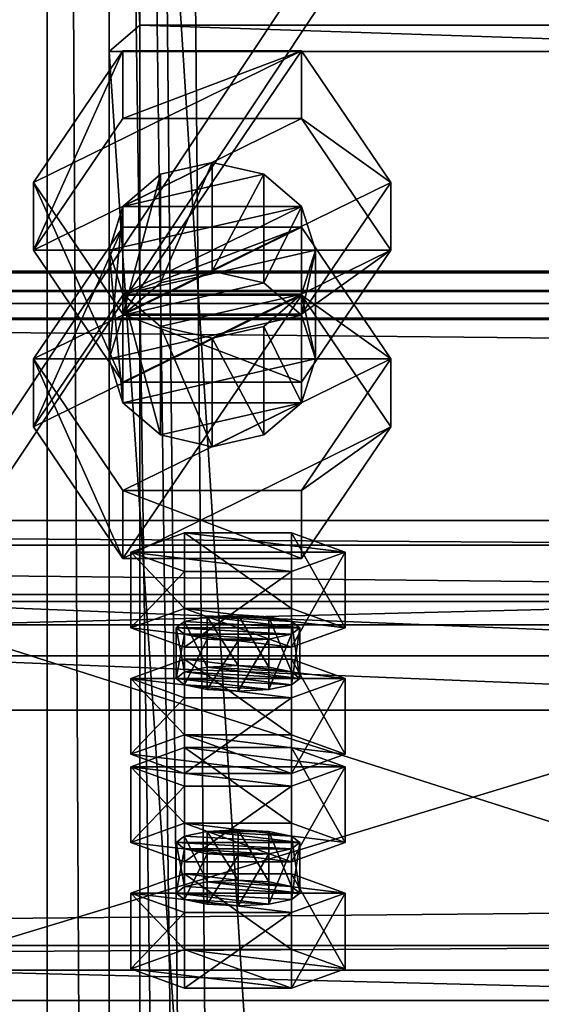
# Model space of a CAD drawing. Header units: millimetres. Extents: x -333 to 67333, y -930 to 39730.
# Tile 613 of 656: x -49 to 2, y 27730 to 27826. Entities that reach past the tile are written whole.
import ezdxf

# ---------------------------------------------------------------- set-up
doc = ezdxf.new("R2010")
doc.units = ezdxf.units.MM
for name, color, linetype in [('13', 7, 'Continuous'), ('3', 7, 'Continuous'), ('5', 7, 'Continuous'), ('6', 7, 'Continuous'), ('7', 7, 'Continuous'), ('95', 7, 'Continuous'), ('99', 7, 'Continuous')]:
    doc.layers.add(name, color=color, linetype=linetype)

msp = doc.modelspace()

# ---------------------------------------------------------------- meshes
at = {"layer": '13', "color": 30}
mesh = msp.add_polyface(dxfattribs=at)
corners = [(-330.01, 27704.633, 5790.63), (-330.01, 27777.016, 5775.245), (6099.99, 27777.016, 5775.245), (6099.99, 27704.633, 5790.63), (-330.01, 27735.851, 5581.571), (6099.99, 27735.851, 5581.571), (-330.01, 27796.496, 5568.681), (6099.99, 27796.496, 5568.681), (-330.01, 27799.199, 5581.397), (6099.99, 27799.199, 5581.397), (-330.01, 27801.155, 5580.981), (6099.99, 27801.155, 5580.981), (-330.01, 27798.036, 5566.309), (6099.99, 27798.036, 5566.309), (-330.01, 27733.478, 5580.031), (6099.99, 27733.478, 5580.031), (-330.01, 27774.644, 5773.704), (6099.99, 27774.644, 5773.704), (-330.01, 27706.173, 5788.258), (6099.99, 27706.173, 5788.258), (-330.01, 27703.47, 5775.542), (6099.99, 27703.47, 5775.542), (-330.01, 27701.514, 5775.958), (6099.99, 27701.514, 5775.958)]
mesh.append_faces([[corners[k] for k in face] for face in [(0, 2, 3, 3), (1, 5, 2, 2), (4, 7, 5, 5), (6, 9, 7, 7), (8, 11, 9, 9), (10, 13, 11, 11), (12, 15, 13, 13), (14, 17, 15, 15), (16, 19, 17, 17), (18, 21, 19, 19), (20, 23, 21, 21), (22, 3, 23, 23), (8, 12, 10, 10), (20, 0, 22, 22), (11, 7, 9, 9)]], dxfattribs={"vtx0": -1, "color": 30})
mesh.append_faces([[corners[k] for k in face] for face in [(1, 16, 4, 4), (16, 0, 18, 18), (18, 0, 20, 20), (14, 4, 16, 16), (3, 19, 23, 23), (19, 2, 17, 17), (15, 5, 13, 13), (5, 17, 2, 2), (13, 7, 11, 11)]], dxfattribs={"vtx0": -1, "vtx1": -1, "color": 30})
mesh.append_faces([[corners[k] for k in face] for face in [(12, 8, 6, 6), (16, 1, 0, 0), (6, 14, 12, 12), (14, 6, 4, 4), (19, 3, 2, 2), (5, 15, 17, 17), (13, 5, 7, 7)]], dxfattribs={"vtx0": -1, "vtx2": -1, "vtx3": -1, "color": 30})
mesh.append_faces([[corners[k] for k in face] for face in [(21, 23, 19, 19)]], dxfattribs={"vtx1": -1, "color": 30})
mesh.append_faces([[corners[k] for k in face] for face in [(0, 1, 2, 2), (1, 4, 5, 5), (4, 6, 7, 7), (6, 8, 9, 9), (8, 10, 11, 11), (10, 12, 13, 13), (12, 14, 15, 15), (14, 16, 17, 17), (16, 18, 19, 19), (18, 20, 21, 21), (20, 22, 23, 23), (22, 0, 3, 3)]], dxfattribs={"vtx2": -1, "vtx3": -1, "color": 30})
at = {"layer": '3', "color": 91}
mesh = msp.add_polyface(dxfattribs=at)
corners = [(-37, 27887.924, 4961.884), (37, 27887.924, 4961.884), (37, 26724.125, 3080), (-37, 26724.125, 3080), (37, 27824.987, 5000.806), (37, 26637.117, 3080), (-37, 27824.987, 5000.806), (-37, 26637.117, 3080), (-40, 27890.475, 4960.307), (-40, 27822.435, 5002.384), (-40, 26633.59, 3080), (-40, 26727.652, 3080), (40, 27822.435, 5002.384), (40, 26633.59, 3080), (40, 27890.475, 4960.307), (40, 26727.652, 3080)]
mesh.append_faces([[corners[k] for k in face] for face in [(0, 2, 3, 3), (1, 5, 2, 2), (4, 7, 5, 5), (6, 3, 7, 7), (8, 10, 11, 11), (9, 13, 10, 10), (12, 15, 13, 13), (14, 11, 15, 15)]], dxfattribs={"vtx0": -1, "color": 91})
mesh.append_faces([[corners[k] for k in face] for face in [(9, 6, 12, 12), (6, 8, 0, 0), (0, 8, 1, 1), (12, 4, 14, 14), (4, 12, 6, 6), (14, 1, 8, 8), (11, 3, 15, 15), (3, 10, 7, 7), (7, 10, 5, 5), (15, 2, 13, 13), (2, 15, 3, 3), (13, 5, 10, 10)]], dxfattribs={"vtx0": -1, "vtx1": -1, "color": 91})
mesh.append_faces([[corners[k] for k in face] for face in [(6, 9, 8, 8), (14, 4, 1, 1), (3, 11, 10, 10), (13, 2, 5, 5)]], dxfattribs={"vtx0": -1, "vtx2": -1, "vtx3": -1, "color": 91})
mesh.append_faces([[corners[k] for k in face] for face in [(0, 1, 2, 2), (1, 4, 5, 5), (4, 6, 7, 7), (6, 0, 3, 3), (8, 9, 10, 10), (9, 12, 13, 13), (12, 14, 15, 15), (14, 8, 11, 11)]], dxfattribs={"vtx2": -1, "vtx3": -1, "color": 91})
at = {"layer": '5', "color": 131}
mesh = msp.add_polyface(dxfattribs=at)
corners = [(-46, 29384.998, 2984), (46, 29384.998, 2984), (46, 19415.028, 2984), (-46, 19415.028, 2984), (46, 29384.998, 3076), (46, 19415.028, 3076), (-46, 29384.998, 3076), (-46, 19415.028, 3076), (-50, 29384.998, 2980), (-50, 29384.998, 3080), (-50, 19415.028, 3080), (-50, 19415.028, 2980), (50, 29384.998, 3080), (50, 19415.028, 3080), (50, 29384.998, 2980), (50, 19415.028, 2980)]
mesh.append_faces([[corners[k] for k in face] for face in [(0, 2, 3, 3), (1, 5, 2, 2), (4, 7, 5, 5), (6, 3, 7, 7), (8, 10, 11, 11), (9, 13, 10, 10), (12, 15, 13, 13), (14, 11, 15, 15)]], dxfattribs={"vtx0": -1, "color": 131})
mesh.append_faces([[corners[k] for k in face] for face in [(9, 6, 12, 12), (6, 8, 0, 0), (0, 8, 1, 1), (12, 4, 14, 14), (4, 12, 6, 6), (14, 1, 8, 8), (11, 3, 15, 15), (3, 10, 7, 7), (7, 10, 5, 5), (15, 2, 13, 13), (2, 15, 3, 3), (13, 5, 10, 10)]], dxfattribs={"vtx0": -1, "vtx1": -1, "color": 131})
mesh.append_faces([[corners[k] for k in face] for face in [(6, 9, 8, 8), (14, 4, 1, 1), (3, 11, 10, 10), (13, 2, 5, 5)]], dxfattribs={"vtx0": -1, "vtx2": -1, "vtx3": -1, "color": 131})
mesh.append_faces([[corners[k] for k in face] for face in [(0, 1, 2, 2), (1, 4, 5, 5), (4, 6, 7, 7), (6, 0, 3, 3), (8, 9, 10, 10), (9, 12, 13, 13), (12, 14, 15, 15), (14, 8, 11, 11)]], dxfattribs={"vtx2": -1, "vtx3": -1, "color": 131})
at = {"layer": '6', "color": 2}
mesh = msp.add_polyface(dxfattribs=at)
corners = [(-80, 19419.855, 7183.527), (80, 19419.855, 7183.527), (80, 30845.058, 4755.103), (-80, 30845.058, 4755.103), (-80, 19419.855, 7347.101), (-80, 30878.321, 4911.608), (80, 19419.855, 7347.101), (80, 30878.321, 4911.608), (75, 30846.097, 4759.994), (-75, 30846.097, 4759.994), (-75, 30877.281, 4906.717), (75, 30877.281, 4906.717), (-75, 19419.855, 7341.99), (75, 19419.855, 7341.99), (-75, 19419.855, 7188.639), (75, 19419.855, 7188.639)]
mesh.append_faces([[corners[k] for k in face] for face in [(0, 2, 3, 3), (4, 3, 5, 5), (6, 5, 7, 7), (1, 7, 2, 2), (12, 11, 10, 10), (14, 10, 9, 9), (15, 9, 8, 8), (13, 8, 11, 11)]], dxfattribs={"vtx0": -1, "color": 2})
mesh.append_faces([[corners[k] for k in face] for face in [(2, 8, 3, 3), (8, 7, 11, 11), (11, 7, 10, 10), (3, 9, 5, 5), (9, 3, 8, 8), (5, 10, 7, 7), (4, 12, 0, 0), (12, 6, 13, 13), (13, 6, 15, 15), (0, 14, 1, 1), (14, 0, 12, 12), (1, 15, 6, 6)]], dxfattribs={"vtx0": -1, "vtx1": -1, "color": 2})
mesh.append_faces([[corners[k] for k in face] for face in [(8, 2, 7, 7), (5, 9, 10, 10), (12, 4, 6, 6), (1, 14, 15, 15)]], dxfattribs={"vtx0": -1, "vtx2": -1, "vtx3": -1, "color": 2})
mesh.append_faces([[corners[k] for k in face] for face in [(0, 1, 2, 2), (4, 0, 3, 3), (6, 4, 5, 5), (1, 6, 7, 7), (12, 13, 11, 11), (14, 12, 10, 10), (15, 14, 9, 9), (13, 15, 8, 8)]], dxfattribs={"vtx2": -1, "vtx3": -1, "color": 2})
at = {"layer": '7', "color": 6}
mesh = msp.add_polyface(dxfattribs=at)
corners = [(60, 27769.862, 5751.207), (-60, 27769.862, 5751.207), (-60, 27733.478, 5580.029), (60, 27733.478, 5580.029), (-60, 27711.173, 5763.681), (-60, 27674.789, 5592.504), (-57, 27711.173, 5763.681), (-57, 27674.789, 5592.504), (-57, 27766.927, 5751.831), (-57, 27730.544, 5580.653), (57, 27766.927, 5751.831), (57, 27730.544, 5580.653), (57, 27711.173, 5763.681), (57, 27674.789, 5592.504), (60, 27711.173, 5763.681), (60, 27674.789, 5592.504)]
mesh.append_faces([[corners[k] for k in face] for face in [(0, 2, 3, 3), (1, 5, 2, 2), (4, 7, 5, 5), (6, 9, 7, 7), (8, 11, 9, 9), (10, 13, 11, 11), (12, 15, 13, 13), (14, 3, 15, 15), (12, 0, 14, 14), (7, 2, 5, 5)]], dxfattribs={"vtx0": -1, "color": 6})
mesh.append_faces([[corners[k] for k in face] for face in [(1, 8, 4, 4), (8, 0, 10, 10), (10, 0, 12, 12), (3, 11, 15, 15), (11, 2, 9, 9), (9, 2, 7, 7)]], dxfattribs={"vtx0": -1, "vtx1": -1, "color": 6})
mesh.append_faces([[corners[k] for k in face] for face in [(8, 1, 0, 0), (11, 3, 2, 2)]], dxfattribs={"vtx0": -1, "vtx2": -1, "vtx3": -1, "color": 6})
mesh.append_faces([[corners[k] for k in face] for face in [(6, 4, 8, 8), (13, 15, 11, 11)]], dxfattribs={"vtx1": -1, "color": 6})
mesh.append_faces([[corners[k] for k in face] for face in [(0, 1, 2, 2), (1, 4, 5, 5), (4, 6, 7, 7), (6, 8, 9, 9), (8, 10, 11, 11), (10, 12, 13, 13), (12, 14, 15, 15), (14, 0, 3, 3)]], dxfattribs={"vtx2": -1, "vtx3": -1, "color": 6})
at = {"layer": '95', "color": 7}
mesh = msp.add_polyface(dxfattribs=at)
corners = [(-20, 27803.187, 5037.803), (-21.34, 27807.439, 5035.173), (-21.34, 27796.92, 5018.163), (-25, 27810.553, 5033.248), (-25, 27800.033, 5016.238), (-30, 27811.692, 5032.543), (-30, 27801.173, 5015.533), (-35, 27810.553, 5033.248), (-35, 27800.033, 5016.238), (-38.66, 27807.439, 5035.173), (-38.66, 27796.92, 5018.163), (-40, 27803.187, 5037.803), (-40, 27792.668, 5020.793), (-38.66, 27798.934, 5040.433), (-21.34, 27798.934, 5040.433), (-35, 27795.821, 5042.358), (-12.679, 27792.668, 5020.793), (-21.34, 27805.425, 5012.904), (-21.34, 27798.85, 5002.272), (-38.66, 27805.425, 5012.904), (-38.66, 27798.85, 5002.272), (-47.321, 27786.093, 5010.162), (-47.321, 27792.668, 5020.793), (-12.679, 27809.762, 5048.434), (-21.34, 27822.519, 5040.545), (-21.34, 27815.945, 5029.914), (-12.679, 27803.187, 5037.803), (-38.66, 27822.519, 5040.545), (-38.66, 27815.945, 5029.914), (-47.321, 27809.762, 5048.434), (-47.321, 27803.187, 5037.803), (-38.66, 27790.429, 5045.693), (-21.34, 27797.004, 5056.324), (-38.66, 27797.004, 5056.324)]
mesh.append_faces([[corners[k] for k in face] for face in [(1, 4, 2, 2), (3, 6, 4, 4), (5, 8, 6, 6), (7, 10, 8, 8), (9, 12, 10, 10), (5, 9, 7, 7), (10, 6, 8, 8), (17, 20, 18, 18), (19, 21, 20, 20), (17, 22, 19, 19), (23, 25, 26, 26), (24, 28, 25, 25), (27, 30, 28, 28), (29, 31, 30, 30), (24, 29, 27, 27), (33, 23, 32, 32), (30, 25, 28, 28)]], dxfattribs={"vtx0": -1, "color": 7})
mesh.append_faces([[corners[k] for k in face] for face in [(9, 1, 11, 11), (11, 1, 13, 13), (13, 14, 15, 15), (29, 24, 33, 33), (31, 26, 30, 30)]], dxfattribs={"vtx0": -1, "vtx1": -1, "color": 7})
mesh.append_faces([[corners[k] for k in face] for face in [(9, 5, 3, 3), (9, 3, 1, 1), (13, 1, 0, 0), (13, 0, 14, 14), (10, 2, 4, 4), (10, 4, 6, 6), (33, 24, 23, 23), (30, 26, 25, 25)]], dxfattribs={"vtx0": -1, "vtx2": -1, "vtx3": -1, "color": 7})
mesh.append_faces([[corners[k] for k in face] for face in [(0, 1, 2, 2), (1, 3, 4, 4), (3, 5, 6, 6), (5, 7, 8, 8), (7, 9, 10, 10), (9, 11, 12, 12), (16, 17, 18, 18), (17, 19, 20, 20), (23, 24, 25, 25), (24, 27, 28, 28), (27, 29, 30, 30), (32, 23, 26, 26)]], dxfattribs={"vtx2": -1, "vtx3": -1, "color": 7})
mesh = msp.add_polyface(dxfattribs=at)
corners = [(-20, 27803.187, 5037.803), (-21.34, 27796.92, 5018.163), (-20, 27792.668, 5020.793), (-40, 27803.187, 5037.803), (-38.66, 27798.934, 5040.433), (-38.66, 27788.415, 5023.423), (-40, 27792.668, 5020.793), (-35, 27795.821, 5042.358), (-35, 27785.302, 5025.348), (-30, 27794.682, 5043.063), (-30, 27784.163, 5026.053), (-25, 27795.821, 5042.358), (-25, 27785.302, 5025.348), (-21.34, 27798.934, 5040.433), (-21.34, 27788.415, 5023.423), (-38.66, 27796.92, 5018.163), (-12.679, 27792.668, 5020.793), (-21.34, 27798.85, 5002.272), (-12.679, 27786.093, 5010.162), (-38.66, 27805.425, 5012.904), (-47.321, 27792.668, 5020.793), (-47.321, 27786.093, 5010.162), (-38.66, 27779.91, 5028.683), (-38.66, 27773.335, 5018.051), (-21.34, 27779.91, 5028.683), (-21.34, 27773.335, 5018.051), (-21.34, 27805.425, 5012.904), (-38.66, 27798.85, 5002.272), (-47.321, 27809.762, 5048.434), (-38.66, 27797.004, 5056.324), (-38.66, 27790.429, 5045.693), (-21.34, 27797.004, 5056.324), (-21.34, 27790.429, 5045.693), (-12.679, 27803.187, 5037.803)]
mesh.append_faces([[corners[k] for k in face] for face in [(0, 1, 2, 2), (3, 5, 6, 6), (4, 8, 5, 5), (7, 10, 8, 8), (9, 12, 10, 10), (11, 14, 12, 12), (13, 2, 14, 14), (9, 13, 11, 11), (14, 10, 12, 12), (16, 17, 18, 18), (20, 23, 21, 21), (22, 25, 23, 23), (24, 18, 25, 25), (22, 16, 24, 24), (18, 23, 25, 25), (21, 17, 27, 27), (29, 32, 30, 30), (31, 33, 32, 32), (33, 30, 32, 32)]], dxfattribs={"vtx0": -1, "color": 7})
mesh.append_faces([[corners[k] for k in face] for face in [(7, 13, 9, 9), (10, 14, 8, 8), (8, 14, 5, 5), (5, 2, 6, 6), (6, 1, 15, 15), (20, 16, 22, 22), (23, 17, 21, 21)]], dxfattribs={"vtx0": -1, "vtx1": -1, "color": 7})
mesh.append_faces([[corners[k] for k in face] for face in [(5, 14, 2, 2), (6, 2, 1, 1), (20, 26, 16, 16), (23, 18, 17, 17)]], dxfattribs={"vtx0": -1, "vtx2": -1, "vtx3": -1, "color": 7})
mesh.append_faces([[corners[k] for k in face] for face in [(3, 4, 5, 5), (4, 7, 8, 8), (7, 9, 10, 10), (9, 11, 12, 12), (11, 13, 14, 14), (13, 0, 2, 2), (19, 20, 21, 21), (20, 22, 23, 23), (22, 24, 25, 25), (24, 16, 18, 18), (28, 29, 30, 30), (29, 31, 32, 32)]], dxfattribs={"vtx2": -1, "vtx3": -1, "color": 7})
at = {"layer": '95', "color": 20}
mesh = msp.add_polyface(dxfattribs=at)
corners = [(-21.5, 27766.621, 5726.337), (-22.304, 27765.997, 5723.403), (-22.304, 27761.106, 5724.442), (-32.696, 27765.997, 5723.403), (-33.5, 27766.621, 5726.337), (-33.5, 27761.73, 5727.377), (-32.696, 27767.244, 5729.272), (-32.696, 27762.354, 5730.311), (-30.5, 27767.701, 5731.42), (-30.5, 27762.81, 5732.46), (-27.5, 27767.868, 5732.206), (-27.5, 27762.977, 5733.246), (-24.5, 27767.701, 5731.42), (-24.5, 27762.81, 5732.46), (-22.304, 27767.244, 5729.272), (-22.304, 27762.354, 5730.311), (-21.5, 27761.73, 5727.377), (-24.5, 27765.54, 5721.255), (-30.5, 27765.54, 5721.255), (-27.5, 27765.373, 5720.469), (-17.108, 27773.957, 5724.778), (-22.304, 27772.086, 5715.975), (-22.304, 27764.749, 5717.534), (-17.108, 27766.621, 5726.337), (-32.696, 27772.086, 5715.975), (-32.696, 27764.749, 5717.534), (-37.892, 27773.957, 5724.778), (-37.892, 27766.621, 5726.337), (-32.696, 27775.828, 5733.581), (-32.696, 27768.492, 5735.141), (-22.304, 27775.828, 5733.581), (-22.304, 27768.492, 5735.141)]
mesh.append_faces([[corners[k] for k in face] for face in [(6, 9, 7, 7), (8, 11, 9, 9), (10, 13, 11, 11), (12, 15, 13, 13), (17, 18, 19, 19), (8, 12, 10, 10), (20, 22, 23, 23), (21, 25, 22, 22), (24, 27, 25, 25), (26, 29, 27, 27), (28, 31, 29, 29), (30, 23, 31, 31), (21, 26, 24, 24), (28, 20, 30, 30), (23, 29, 31, 31), (27, 22, 25, 25)]], dxfattribs={"vtx0": -1, "color": 20})
mesh.append_faces([[corners[k] for k in face] for face in [(18, 17, 3, 3), (3, 1, 4, 4), (4, 0, 6, 6), (6, 0, 8, 8), (26, 20, 28, 28), (29, 22, 27, 27)]], dxfattribs={"vtx0": -1, "vtx1": -1, "color": 20})
mesh.append_faces([[corners[k] for k in face] for face in [(3, 17, 1, 1), (4, 1, 0, 0), (8, 0, 14, 14), (8, 14, 12, 12), (26, 21, 20, 20), (29, 23, 22, 22)]], dxfattribs={"vtx0": -1, "vtx2": -1, "vtx3": -1, "color": 20})
mesh.append_faces([[corners[k] for k in face] for face in [(0, 1, 2, 2), (3, 4, 5, 5), (4, 6, 7, 7), (6, 8, 9, 9), (8, 10, 11, 11), (10, 12, 13, 13), (12, 14, 15, 15), (14, 0, 16, 16), (20, 21, 22, 22), (21, 24, 25, 25), (24, 26, 27, 27), (26, 28, 29, 29), (28, 30, 31, 31), (30, 20, 23, 23)]], dxfattribs={"vtx2": -1, "vtx3": -1, "color": 20})
mesh = msp.add_polyface(dxfattribs=at)
corners = [(-21.5, 27766.621, 5726.337), (-22.304, 27761.106, 5724.442), (-21.5, 27761.73, 5727.377), (-22.304, 27765.997, 5723.403), (-24.5, 27765.54, 5721.255), (-24.5, 27760.649, 5722.294), (-27.5, 27765.373, 5720.469), (-27.5, 27760.482, 5721.508), (-30.5, 27765.54, 5721.255), (-30.5, 27760.649, 5722.294), (-32.696, 27765.997, 5723.403), (-32.696, 27761.106, 5724.442), (-33.5, 27761.73, 5727.377), (-33.5, 27766.621, 5726.337), (-32.696, 27762.354, 5730.311), (-22.304, 27767.244, 5729.272), (-22.304, 27762.354, 5730.311), (-27.5, 27762.977, 5733.246), (-24.5, 27762.81, 5732.46), (-30.5, 27762.81, 5732.46), (-17.108, 27761.73, 5727.377), (-22.304, 27759.859, 5718.574), (-22.304, 27752.523, 5720.133), (-17.108, 27754.394, 5728.936), (-32.696, 27759.859, 5718.574), (-32.696, 27752.523, 5720.133), (-37.892, 27761.73, 5727.377), (-37.892, 27754.394, 5728.936), (-32.696, 27763.601, 5736.18), (-32.696, 27756.265, 5737.74), (-22.304, 27763.601, 5736.18), (-22.304, 27756.265, 5737.74), (-37.892, 27753.166, 5626.963), (-17.108, 27753.166, 5626.963), (-32.696, 27755.037, 5635.767), (-22.304, 27755.037, 5635.767)]
mesh.append_faces([[corners[k] for k in face] for face in [(0, 1, 2, 2), (3, 5, 1, 1), (4, 7, 5, 5), (6, 9, 7, 7), (8, 11, 9, 9), (10, 12, 11, 11), (13, 14, 12, 12), (15, 2, 16, 16), (16, 17, 18, 18), (11, 7, 9, 9), (20, 22, 23, 23), (21, 25, 22, 22), (24, 27, 25, 25), (26, 29, 27, 27), (28, 31, 29, 29), (30, 23, 31, 31), (21, 26, 24, 24), (28, 20, 30, 30), (23, 29, 31, 31), (34, 33, 35, 35)]], dxfattribs={"vtx0": -1, "color": 20})
mesh.append_faces([[corners[k] for k in face] for face in [(17, 16, 19, 19), (19, 2, 14, 14), (14, 1, 12, 12), (12, 5, 11, 11), (26, 20, 28, 28), (29, 22, 27, 27), (32, 33, 34, 34)]], dxfattribs={"vtx0": -1, "vtx1": -1, "color": 20})
mesh.append_faces([[corners[k] for k in face] for face in [(19, 16, 2, 2), (14, 2, 1, 1), (12, 1, 5, 5), (11, 5, 7, 7), (26, 21, 20, 20)]], dxfattribs={"vtx0": -1, "vtx2": -1, "vtx3": -1, "color": 20})
mesh.append_faces([[corners[k] for k in face] for face in [(3, 4, 5, 5), (4, 6, 7, 7), (6, 8, 9, 9), (8, 10, 11, 11), (20, 21, 22, 22), (21, 24, 25, 25), (24, 26, 27, 27), (26, 28, 29, 29), (28, 30, 31, 31), (30, 20, 23, 23)]], dxfattribs={"vtx2": -1, "vtx3": -1, "color": 20})
mesh = msp.add_polyface(dxfattribs=at)
corners = [(-32.696, 27756.265, 5737.74), (-17.108, 27754.394, 5728.936), (-22.304, 27752.523, 5720.133), (-37.892, 27754.394, 5728.936), (-32.696, 27752.523, 5720.133), (-21.5, 27745.83, 5628.523), (-22.304, 27745.206, 5625.588), (-22.304, 27740.316, 5626.628), (-32.696, 27745.206, 5625.588), (-33.5, 27745.83, 5628.523), (-33.5, 27740.939, 5629.562), (-32.696, 27746.454, 5631.457), (-32.696, 27741.563, 5632.496), (-30.5, 27746.91, 5633.605), (-30.5, 27742.02, 5634.645), (-27.5, 27747.077, 5634.391), (-27.5, 27742.187, 5635.431), (-24.5, 27746.91, 5633.605), (-24.5, 27742.02, 5634.645), (-22.304, 27746.454, 5631.457), (-22.304, 27741.563, 5632.496), (-21.5, 27740.939, 5629.562), (-24.5, 27744.75, 5623.44), (-30.5, 27744.75, 5623.44), (-27.5, 27744.583, 5622.654), (-17.108, 27753.166, 5626.963), (-22.304, 27751.295, 5618.16), (-22.304, 27743.959, 5619.719), (-17.108, 27745.83, 5628.523), (-32.696, 27751.295, 5618.16), (-32.696, 27743.959, 5619.719), (-37.892, 27753.166, 5626.963), (-37.892, 27745.83, 5628.523), (-32.696, 27755.037, 5635.767), (-32.696, 27747.701, 5637.326), (-22.304, 27755.037, 5635.767), (-22.304, 27747.701, 5637.326)]
mesh.append_faces([[corners[k] for k in face] for face in [(3, 2, 4, 4), (11, 14, 12, 12), (13, 16, 14, 14), (15, 18, 16, 16), (17, 20, 18, 18), (22, 23, 24, 24), (13, 17, 15, 15), (25, 27, 28, 28), (26, 30, 27, 27), (29, 32, 30, 30), (31, 34, 32, 32), (33, 36, 34, 34), (35, 28, 36, 36), (26, 31, 29, 29), (28, 34, 36, 36), (32, 27, 30, 30)]], dxfattribs={"vtx0": -1, "color": 20})
mesh.append_faces([[corners[k] for k in face] for face in [(23, 22, 8, 8), (8, 6, 9, 9), (9, 5, 11, 11), (11, 5, 13, 13), (34, 27, 32, 32)]], dxfattribs={"vtx0": -1, "vtx1": -1, "color": 20})
mesh.append_faces([[corners[k] for k in face] for face in [(0, 1, 2, 2), (8, 22, 6, 6), (9, 6, 5, 5), (13, 5, 19, 19), (13, 19, 17, 17), (31, 26, 25, 25), (34, 28, 27, 27)]], dxfattribs={"vtx0": -1, "vtx2": -1, "vtx3": -1, "color": 20})
mesh.append_faces([[corners[k] for k in face] for face in [(5, 6, 7, 7), (8, 9, 10, 10), (9, 11, 12, 12), (11, 13, 14, 14), (13, 15, 16, 16), (15, 17, 18, 18), (17, 19, 20, 20), (19, 5, 21, 21), (25, 26, 27, 27), (26, 29, 30, 30), (29, 31, 32, 32), (31, 33, 34, 34), (33, 35, 36, 36), (35, 25, 28, 28)]], dxfattribs={"vtx2": -1, "vtx3": -1, "color": 20})
mesh = msp.add_polyface(dxfattribs=at)
corners = [(-21.5, 27745.83, 5628.523), (-22.304, 27740.316, 5626.628), (-21.5, 27740.939, 5629.562), (-22.304, 27745.206, 5625.588), (-24.5, 27744.75, 5623.44), (-24.5, 27739.859, 5624.479), (-27.5, 27744.583, 5622.654), (-27.5, 27739.692, 5623.693), (-30.5, 27744.75, 5623.44), (-30.5, 27739.859, 5624.479), (-32.696, 27745.206, 5625.588), (-32.696, 27740.316, 5626.628), (-33.5, 27740.939, 5629.562), (-33.5, 27745.83, 5628.523), (-32.696, 27741.563, 5632.496), (-22.304, 27746.454, 5631.457), (-22.304, 27741.563, 5632.496), (-27.5, 27742.187, 5635.431), (-24.5, 27742.02, 5634.645), (-30.5, 27742.02, 5634.645), (-17.108, 27740.939, 5629.562), (-22.304, 27739.068, 5620.759), (-22.304, 27731.732, 5622.318), (-17.108, 27733.603, 5631.121), (-32.696, 27739.068, 5620.759), (-32.696, 27731.732, 5622.318), (-37.892, 27740.939, 5629.562), (-37.892, 27733.603, 5631.121), (-32.696, 27742.81, 5638.365), (-32.696, 27735.474, 5639.925), (-22.304, 27742.81, 5638.365), (-22.304, 27735.474, 5639.925)]
mesh.append_faces([[corners[k] for k in face] for face in [(0, 1, 2, 2), (3, 5, 1, 1), (4, 7, 5, 5), (6, 9, 7, 7), (8, 11, 9, 9), (10, 12, 11, 11), (13, 14, 12, 12), (15, 2, 16, 16), (16, 17, 18, 18), (11, 7, 9, 9), (20, 22, 23, 23), (21, 25, 22, 22), (24, 27, 25, 25), (26, 29, 27, 27), (28, 31, 29, 29), (30, 23, 31, 31), (21, 26, 24, 24), (28, 20, 30, 30), (23, 29, 31, 31), (27, 22, 25, 25)]], dxfattribs={"vtx0": -1, "color": 20})
mesh.append_faces([[corners[k] for k in face] for face in [(17, 16, 19, 19), (19, 2, 14, 14), (14, 2, 12, 12), (12, 5, 11, 11), (26, 20, 28, 28), (29, 22, 27, 27)]], dxfattribs={"vtx0": -1, "vtx1": -1, "color": 20})
mesh.append_faces([[corners[k] for k in face] for face in [(19, 16, 2, 2), (12, 2, 1, 1), (12, 1, 5, 5), (11, 5, 7, 7), (26, 21, 20, 20), (29, 23, 22, 22)]], dxfattribs={"vtx0": -1, "vtx2": -1, "vtx3": -1, "color": 20})
mesh.append_faces([[corners[k] for k in face] for face in [(3, 4, 5, 5), (4, 6, 7, 7), (6, 8, 9, 9), (8, 10, 11, 11), (20, 21, 22, 22), (21, 24, 25, 25), (24, 26, 27, 27), (26, 28, 29, 29), (28, 30, 31, 31), (30, 20, 23, 23)]], dxfattribs={"vtx2": -1, "vtx3": -1, "color": 20})
at = {"layer": '99', "color": 7}
mesh = msp.add_polyface(dxfattribs=at)
corners = [(100, 1810.003, 1000), (-100, 1810.003, 1000), (-100, 4590.002, 1000), (100, 4590.002, 1000), (100, 1810.003, 2280), (-100, 1810.003, 2280), (100, 4590.002, 2280), (-100, 4590.002, 2280), (100, 0, 2950), (-100, 0, 2950), (-100, 38800, 2950), (100, 38800, 2950), (100, 38800, -700), (-100, 38800, -700), (-100, 0, -700), (100, 0, -700), (100, 36990.001, 2280), (-100, 36990.001, 2280), (-100, 34210.002, 2280), (100, 34210.002, 2280), (-100, 34210.002, 1000), (100, 34210.002, 1000), (-100, 36990.001, 1000), (100, 36990.001, 1000), (100, 19847.421, 2200), (-100, 19847.421, 2200), (-100, 18949.942, 2200), (100, 18949.942, 2200), (-100, 18949.942, 100), (100, 18949.942, 100), (-100, 19847.421, 100), (100, 19847.421, 100), (100, 30990.001, 2280), (-100, 30990.001, 2280), (-100, 28210.002, 2280), (100, 28210.002, 2280), (-100, 28210.002, 1000), (100, 28210.002, 1000), (-100, 30990.001, 1000), (100, 30990.001, 1000), (100, 24990.001, 2280), (-100, 24990.001, 2280), (-100, 22210.002, 2280), (100, 22210.002, 2280), (-100, 22210.002, 1000), (100, 22210.002, 1000), (-100, 24990.001, 1000), (100, 24990.001, 1000), (100, 16590.001, 2280), (-100, 16590.001, 2280), (-100, 13810.002, 2280), (100, 13810.002, 2280), (-100, 13810.002, 1000), (100, 13810.002, 1000), (-100, 16590.001, 1000), (100, 16590.001, 1000), (100, 10590.001, 1000), (100, 10590.001, 2280), (100, 7810.002, 2280), (100, 7810.002, 1000), (-100, 7810.002, 2280), (-100, 7810.002, 1000), (-100, 10590.001, 1000), (-100, 10590.001, 2280)]
mesh.append_faces([[corners[k] for k in face] for face in [(0, 2, 3, 3), (4, 1, 0, 0), (6, 5, 4, 4), (3, 7, 6, 6), (8, 10, 11, 11), (12, 10, 13, 13), (14, 12, 13, 13), (8, 14, 9, 9), (16, 18, 19, 19), (19, 20, 21, 21), (21, 22, 23, 23), (23, 17, 16, 16), (24, 26, 27, 27), (27, 28, 29, 29), (29, 30, 31, 31), (31, 25, 24, 24), (32, 34, 35, 35), (35, 36, 37, 37), (37, 38, 39, 39), (39, 33, 32, 32), (40, 42, 43, 43), (43, 44, 45, 45), (45, 46, 47, 47), (47, 41, 40, 40), (48, 50, 51, 51), (51, 52, 53, 53), (53, 54, 55, 55), (55, 49, 48, 48), (58, 61, 59, 59), (59, 62, 56, 56), (56, 63, 57, 57), (57, 60, 58, 58)]], dxfattribs={"vtx0": -1, "color": 7})
mesh.append_faces([[corners[k] for k in face] for face in [(29, 55, 27, 27), (55, 56, 53, 53), (27, 48, 24, 24), (15, 29, 12, 12), (0, 8, 4, 4), (4, 8, 6, 6), (58, 8, 57, 57), (51, 8, 48, 48), (43, 8, 40, 40), (35, 8, 32, 32), (19, 8, 16, 16), (12, 23, 11, 11), (31, 12, 29, 29), (23, 39, 21, 21), (11, 16, 8, 8), (32, 21, 39, 39), (21, 32, 19, 19), (40, 37, 47, 47), (37, 40, 35, 35), (24, 45, 31, 31), (45, 24, 43, 43), (57, 53, 56, 56), (53, 57, 51, 51), (6, 59, 3, 3), (59, 6, 58, 58), (42, 25, 44, 44), (25, 42, 26, 26), (44, 30, 46, 46), (36, 30, 38, 38), (20, 30, 22, 22), (9, 5, 10, 10), (5, 14, 1, 1), (1, 14, 2, 2), (61, 14, 62, 62), (52, 14, 54, 54), (28, 14, 30, 30), (10, 17, 13, 13), (17, 33, 18, 18), (13, 30, 14, 14), (38, 18, 33, 33), (18, 38, 20, 20), (46, 34, 41, 41), (34, 46, 36, 36), (26, 54, 28, 28), (62, 50, 63, 63), (50, 62, 52, 52), (2, 60, 7, 7), (60, 2, 61, 61)]], dxfattribs={"vtx0": -1, "vtx1": -1, "color": 7})
mesh.append_faces([[corners[k] for k in face] for face in [(55, 29, 0, 0), (55, 3, 59, 59), (29, 15, 0, 0), (6, 8, 58, 58), (57, 8, 51, 51), (48, 8, 43, 43), (40, 8, 35, 35), (32, 8, 19, 19), (23, 12, 31, 31), (23, 31, 45, 45), (23, 47, 37, 37), (43, 24, 48, 48), (46, 30, 36, 36), (38, 30, 20, 20), (2, 14, 61, 61), (62, 14, 52, 52), (54, 14, 28, 28), (17, 10, 5, 5), (17, 7, 60, 60), (17, 63, 50, 50), (17, 49, 42, 42), (17, 41, 34, 34), (13, 22, 30, 30), (49, 26, 42, 42)]], dxfattribs={"vtx0": -1, "vtx1": -1, "vtx2": -1, "vtx3": -1, "color": 7})
mesh.append_faces([[corners[k] for k in face] for face in [(55, 0, 3, 3), (55, 59, 56, 56), (27, 55, 48, 48), (0, 15, 8, 8), (23, 45, 47, 47), (23, 37, 39, 39), (11, 23, 16, 16), (44, 25, 30, 30), (5, 9, 14, 14), (17, 5, 7, 7), (17, 60, 63, 63), (17, 50, 49, 49), (17, 42, 41, 41), (17, 34, 33, 33), (13, 17, 22, 22), (26, 49, 54, 54)]], dxfattribs={"vtx0": -1, "vtx2": -1, "vtx3": -1, "color": 7})
mesh.append_faces([[corners[k] for k in face] for face in [(0, 1, 2, 2), (4, 5, 1, 1), (6, 7, 5, 5), (3, 2, 7, 7), (8, 9, 10, 10), (12, 11, 10, 10), (14, 15, 12, 12), (8, 15, 14, 14), (16, 17, 18, 18), (19, 18, 20, 20), (21, 20, 22, 22), (23, 22, 17, 17), (24, 25, 26, 26), (27, 26, 28, 28), (29, 28, 30, 30), (31, 30, 25, 25), (32, 33, 34, 34), (35, 34, 36, 36), (37, 36, 38, 38), (39, 38, 33, 33), (40, 41, 42, 42), (43, 42, 44, 44), (45, 44, 46, 46), (47, 46, 41, 41), (48, 49, 50, 50), (51, 50, 52, 52), (53, 52, 54, 54), (55, 54, 49, 49), (58, 60, 61, 61), (59, 61, 62, 62), (56, 62, 63, 63), (57, 63, 60, 60)]], dxfattribs={"vtx2": -1, "vtx3": -1, "color": 7})
mesh = msp.add_polyface(dxfattribs=at)
corners = [(-65, 27763.907, 5050.337), (65, 27763.907, 5050.337), (65, 27959.523, 4929.364), (-65, 27959.523, 4929.364), (65, 27769.167, 5058.842), (65, 27964.783, 4937.869), (-65, 27769.167, 5058.842), (-65, 27964.783, 4937.869)]
mesh.append_faces([[corners[k] for k in face] for face in [(0, 2, 3, 3), (1, 5, 2, 2), (4, 7, 5, 5), (6, 3, 7, 7), (1, 6, 4, 4), (3, 5, 7, 7)]], dxfattribs={"vtx0": -1, "color": 7})
mesh.append_faces([[corners[k] for k in face] for face in [(0, 1, 2, 2), (1, 4, 5, 5), (4, 6, 7, 7), (6, 0, 3, 3), (1, 0, 6, 6), (3, 2, 5, 5)]], dxfattribs={"vtx2": -1, "vtx3": -1, "color": 7})
mesh = msp.add_polyface(dxfattribs=at)
corners = [(-65, 27758.647, 5041.832), (65, 27758.647, 5041.832), (65, 27954.263, 4920.859), (-65, 27954.263, 4920.859), (65, 27763.907, 5050.337), (65, 27959.523, 4929.364), (-65, 27763.907, 5050.337), (-65, 27959.523, 4929.364)]
mesh.append_faces([[corners[k] for k in face] for face in [(0, 2, 3, 3), (1, 5, 2, 2), (4, 7, 5, 5), (6, 3, 7, 7), (1, 6, 4, 4), (3, 5, 7, 7)]], dxfattribs={"vtx0": -1, "color": 7})
mesh.append_faces([[corners[k] for k in face] for face in [(0, 1, 2, 2), (1, 4, 5, 5), (4, 6, 7, 7), (6, 0, 3, 3), (1, 0, 6, 6), (3, 2, 5, 5)]], dxfattribs={"vtx2": -1, "vtx3": -1, "color": 7})

doc.saveas('drawing.dxf')
